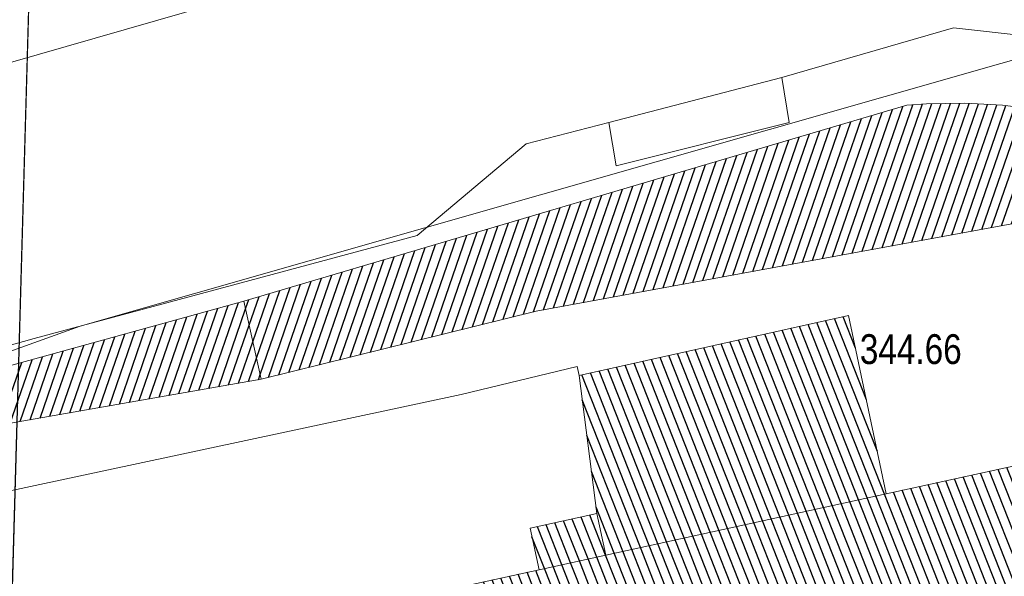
# Model space of a CAD drawing. Header units: metres. Extents: x 345144 to 348639, y 5629211 to 5635235.
# Tile 910 of 1056: x 347870 to 347893, y 5630791 to 5630803. Entities that reach past the tile are written whole.
import ezdxf

# ---------------------------------------------------------------- set-up
doc = ezdxf.new("R2010")
doc.units = ezdxf.units.M
doc.header["$MEASUREMENT"] = 0
for name, color, linetype in [('028 Geländeform', 7, 'Continuous'), ('028 Geländeform Ausg.', 7, 'Continuous'), ('081-083 Topographie', 7, 'Continuous'), ('AX Flurstück', 7, 'Continuous'), ('AX Gebäude', 7, 'Continuous'), ('Blatt', 7, 'Continuous'), ('Definitionslinie', 7, 'Continuous')]:
    doc.layers.add(name, color=color, linetype=linetype)
doc.styles.add('ARIAL', font='arial.ttf', dxfattribs={"height": 1})
pattern_1 = [(250.9552151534, (0, 0), (0.1890527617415, -0.065261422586), [])]
pattern_2 = [(111.5294117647, (0, 0), (-0.186045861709, -0.07339575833), [])]

msp = doc.modelspace()

# ---------------------------------------------------------------- hatches: boundary and pattern name
at = {"layer": '028 Geländeform', "true_color": 0xb27500}
h = msp.add_hatch(dxfattribs=at)
h.set_pattern_fill('_USER', color=44, scale=0.2, angle=250.9552152, style=0, pattern_type=0)
h.set_pattern_definition(pattern_1)
h.paths.add_polyline_path([(347875.958, 5630795.111), (347875.563, 5630796.884), (347875.563, 5630796.884), (347890.61, 5630801.329), (347890.61, 5630801.329), (347891.0505, 5630801.363), (347891.485641, 5630801.368656), (347891.920781, 5630801.374313), (347892.350562, 5630801.351625), (347892.780344, 5630801.328938), (347893.204766, 5630801.277906), (347893.629188, 5630801.226875), (347894.04825, 5630801.1475), (347894.467313, 5630801.068125), (347894.881016, 5630800.960406), (347895.294719, 5630800.852687), (347895.703063, 5630800.716625), (347896.111406, 5630800.580563), (347896.514391, 5630800.416156), (347896.917375, 5630800.25175), (347897.315, 5630800.059), (347897.315, 5630800.059), (347897.768, 5630799.64), (347897.768, 5630799.64), (347897.9, 5630799.136), (347897.9, 5630799.136), (347898.185, 5630794.803), (347898.185, 5630794.803), (347897.459, 5630794.108), (347897.459, 5630794.108), (347896.432, 5630793.845), (347896.432, 5630793.845), (347896.477, 5630794.907), (347896.477, 5630794.907), (347896.332, 5630795.977), (347896.332, 5630795.977), (347896.119, 5630796.732), (347896.119, 5630796.732), (347895.822, 5630797.412), (347895.822, 5630797.412), (347895.312, 5630798.13), (347895.312, 5630798.13), (347894.488, 5630798.523), (347894.488, 5630798.523), (347892.989, 5630798.635), (347892.989, 5630798.635), (347882.195, 5630796.657), (347882.195, 5630796.657)], flags=0)
h = msp.add_hatch(dxfattribs=at)
h.set_pattern_fill('_USER', color=44, scale=0.2, angle=250.9552152, style=0, pattern_type=0)
h.set_pattern_definition(pattern_1)
h.paths.add_polyline_path([(347875.563, 5630796.884), (347875.958, 5630795.111), (347875.958, 5630795.111), (347860.008, 5630792.314), (347860.008, 5630792.314), (347870.249, 5630795.412), (347870.249, 5630795.412)], flags=0)
at = {"layer": 'AX Gebäude', "true_color": 0x4f4f4f}
h = msp.add_hatch(dxfattribs=at)
h.set_pattern_fill('_USER', color=251, scale=0.2, angle=111.5294118, style=0, pattern_type=0)
h.set_pattern_definition(pattern_2)
h.paths.add_polyline_path([(347883.574, 5630792.061), (347883.169, 5630795.196), (347889.285, 5630796.558), (347890.14, 5630792.514), (347883.78, 5630791.122)], flags=0)
h = msp.add_hatch(dxfattribs=at)
h.set_pattern_fill('_USER', color=251, scale=0.2, angle=111.5294118, style=0, pattern_type=0)
h.set_pattern_definition(pattern_2)
h.paths.add_polyline_path([(347890.808, 5630751.003), (347888.736, 5630750.558), (347880.254, 5630790.351), (347882.265, 5630790.79), (347883.78, 5630791.122), (347890.14, 5630792.514), (347897.459, 5630794.108), (347906.105, 5630754.292), (347903.286, 5630753.686)], flags=0)
h = msp.add_hatch(dxfattribs=at)
h.set_pattern_fill('_USER', color=251, scale=0.2, angle=111.5294118, style=0, pattern_type=0)
h.set_pattern_definition(pattern_2)
h.paths.add_polyline_path([(347882.265, 5630790.79), (347882.059, 5630791.729), (347883.574, 5630792.061), (347883.78, 5630791.122)], flags=0)

# ---------------------------------------------------------------- linework, layer by layer
at = {"layer": '081-083 Topographie', "color": 7, "linetype": 'Continuous', "lineweight": 5, "flags": 128}
for points in [[(347868.842, 5630801.892), (347874.875, 5630803.621), (347874.875, 5630803.621), (347877.415, 5630804.317)], [(347883.844, 5630800.935), (347884.01, 5630799.949), (347884.01, 5630799.949), (347887.94, 5630800.939), (347887.94, 5630800.939), (347887.771, 5630801.954), (347887.771, 5630801.954), (347891.666, 5630803.082), (347891.666, 5630803.082), (347895.058, 5630802.705), (347895.058, 5630802.705), (347896.489, 5630803.058), (347896.489, 5630803.058), (347898.169, 5630803.039), (347898.169, 5630803.039), (347899.679, 5630802.312)], [(347883.844, 5630800.935), (347887.771, 5630801.954)], [(347859.909, 5630792.091), (347860.008, 5630792.314), (347860.008, 5630792.314), (347863.484, 5630793.86), (347863.484, 5630793.86), (347865.789, 5630794.628), (347865.789, 5630794.628), (347870.809, 5630796.033), (347870.809, 5630796.033), (347879.493, 5630798.371), (347879.493, 5630798.371), (347881.971, 5630800.449), (347881.971, 5630800.449), (347883.844, 5630800.935)], [(347859.909, 5630792.091), (347860.112, 5630791.657), (347860.112, 5630791.657), (347860.432, 5630791.231), (347860.432, 5630791.231), (347860.777, 5630790.906), (347860.777, 5630790.906), (347861.037, 5630790.831), (347861.037, 5630790.831), (347867.492, 5630791.986), (347867.492, 5630791.986), (347880.492, 5630794.765), (347880.492, 5630794.765), (347883.13, 5630795.403), (347883.13, 5630795.403), (347883.169, 5630795.197)]]:
    msp.add_lwpolyline(points, dxfattribs=at)
at = {"layer": 'AX Flurstück', "color": 8, "linetype": 'Continuous', "lineweight": 13, "true_color": 0x808080, "flags": 128}
for points in [[(347898.724, 5630813.243), (347900.561, 5630804.513), (347871.849, 5630796.313), (347860.576, 5630792.258), (347848.564, 5630779.357), (347835.034, 5630768.729), (347823.121, 5630788.556), (347813.12, 5630805.213), (347804.547, 5630819.57), (347796.967, 5630832.256), (347789.969, 5630843.978), (347784.845, 5630852.592), (347826.436, 5630861.279)], [(347871.849, 5630796.313), (347900.561, 5630804.513), (347905.256, 5630782.137), (347915.396, 5630733.734), (347982.376, 5630748.134), (347982.481, 5630742.596), (347984.381, 5630734.434), (347918.156, 5630719.872), (347914.006, 5630714.027), (347889.324, 5630708.966), (347883.676, 5630731.28), (347870.414, 5630749.44), (347848.564, 5630779.357), (347860.576, 5630792.258), (347871.849, 5630796.313)]]:
    msp.add_lwpolyline(points, dxfattribs=at)
at = {"layer": 'AX Gebäude', "color": 7, "linetype": 'Continuous', "lineweight": 5, "flags": 128}
for points in [[(347883.574, 5630792.061), (347883.169, 5630795.196), (347889.285, 5630796.558), (347890.14, 5630792.514), (347883.78, 5630791.122), (347883.574, 5630792.061)], [(347890.808, 5630751.003), (347888.736, 5630750.558), (347880.254, 5630790.351), (347882.265, 5630790.79), (347883.78, 5630791.122), (347890.14, 5630792.514), (347897.459, 5630794.108), (347906.105, 5630754.292), (347903.286, 5630753.686), (347890.808, 5630751.003)], [(347882.265, 5630790.79), (347882.059, 5630791.729), (347883.574, 5630792.061), (347883.78, 5630791.122), (347882.265, 5630790.79)]]:
    msp.add_lwpolyline(points, dxfattribs=at)
at = {"layer": 'Blatt', "color": 205, "linetype": 'Continuous', "lineweight": 5, "true_color": 0x873099, "flags": 128}
for points in [[(347367.669, 5630702.092), (347374.708, 5630951.97), (347874.464, 5630937.896), (347867.426, 5630688.019), (347367.669, 5630702.092)], [(348005.705, 5630725.733), (348009.874, 5630684.008), (347867.426, 5630688.019), (347874.464, 5630937.896), (347963.101, 5630935.4), (347975.383, 5630844.729), (348005.705, 5630725.733)]]:
    msp.add_lwpolyline(points, dxfattribs=at)
at = {"layer": 'Definitionslinie', "color": 7, "linetype": 'Continuous', "lineweight": 5, "flags": 128}
for points in [[(347868.842, 5630801.892), (347874.875, 5630803.621)], [(347887.771, 5630801.954), (347891.666, 5630803.082)], [(347891.666, 5630803.082), (347895.058, 5630802.705)], [(347883.844, 5630800.935), (347887.771, 5630801.954)], [(347887.771, 5630801.954), (347887.94, 5630800.939)], [(347881.971, 5630800.449), (347883.844, 5630800.935)], [(347883.844, 5630800.935), (347884.01, 5630799.949)], [(347884.01, 5630799.949), (347887.94, 5630800.939)], [(347879.493, 5630798.371), (347881.971, 5630800.449)], [(347870.809, 5630796.033), (347879.493, 5630798.371)], [(347865.789, 5630794.628), (347870.809, 5630796.033)], [(347880.492, 5630794.765), (347883.13, 5630795.403)], [(347883.13, 5630795.403), (347883.169, 5630795.197)], [(347867.492, 5630791.986), (347880.492, 5630794.765)]]:
    msp.add_lwpolyline(points, dxfattribs=at)
at = {"layer": 'Definitionslinie', "color": 44, "linetype": 'Continuous', "lineweight": 5, "true_color": 0xb27500, "flags": 128}
for points in [[(347875.563, 5630796.884), (347890.61, 5630801.329)], [(347890.61, 5630801.329), (347891.0505, 5630801.363), (347891.485641, 5630801.368656), (347891.920781, 5630801.374313), (347892.350562, 5630801.351625), (347892.780344, 5630801.328938), (347893.204766, 5630801.277906), (347893.629188, 5630801.226875), (347894.04825, 5630801.1475), (347894.467313, 5630801.068125), (347894.881016, 5630800.960406), (347895.294719, 5630800.852687), (347895.703063, 5630800.716625), (347896.111406, 5630800.580563), (347896.514391, 5630800.416156), (347896.917375, 5630800.25175), (347897.315, 5630800.059)], [(347882.195, 5630796.657), (347892.989, 5630798.635)], [(347870.249, 5630795.412), (347875.563, 5630796.884)], [(347875.563, 5630796.884), (347875.958, 5630795.111)], [(347875.563, 5630796.884), (347875.958, 5630795.111)], [(347875.958, 5630795.111), (347882.195, 5630796.657)], [(347860.008, 5630792.314), (347875.958, 5630795.111)]]:
    msp.add_lwpolyline(points, dxfattribs=at)

# ---------------------------------------------------------------- texts
at = {"layer": '028 Geländeform Ausg.', "color": 44, "true_color": 0xb27500, "style": 'ARIAL', "width": 0.8}
msp.add_text('344.66', height=0.6761366, dxfattribs=at).set_placement((347889.541, 5630795.456))

doc.saveas('drawing.dxf')
